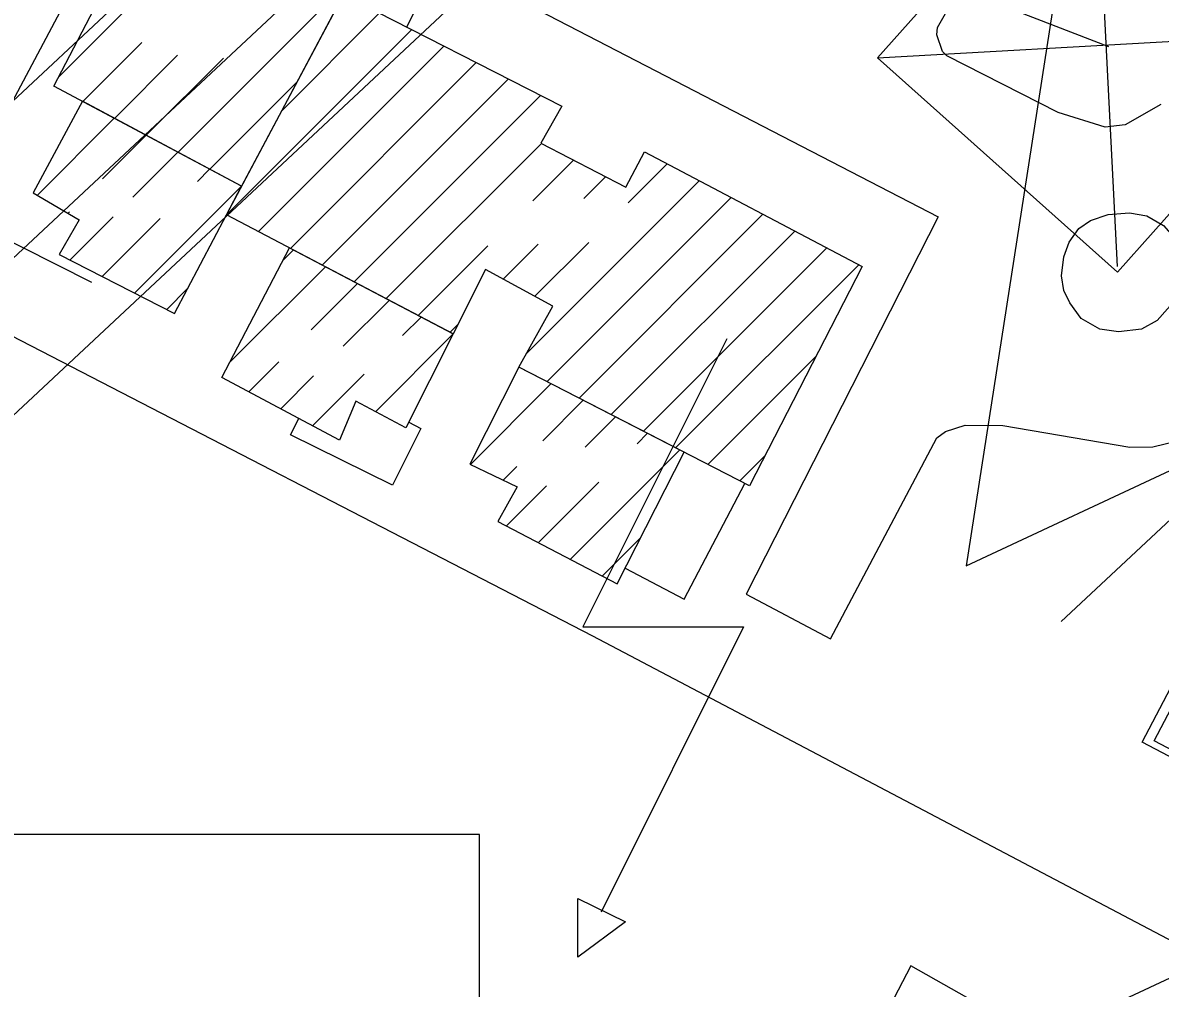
# Model space of a CAD drawing. Extents: x 417997 to 421451, y 4451742 to 4455216.
# Drawn here: x 419246.45 to 419295.97, y 4452603.49 to 4452645.52 of the extents above; entities that cross this region are included whole.
import ezdxf

# ---------------------------------------------------------------- set-up
doc = ezdxf.new("R2010")
doc.units = 0
for name, color, linetype in [('B_Betonzemin', 7, 'Continuous'), ('B_Resmi', 7, 'Continuous'), ('B_Spor_Tesisleri', 7, 'Continuous'), ('B_Tarama', 7, 'Continuous'), ('Hat_ENH', 7, 'Continuous'), ('LJ_SEMBOL', 7, 'Continuous'), ('S_Pilon', 7, 'Continuous'), ('S_Serare', 7, 'Continuous'), ('Sinir_Duvar_tek_tarafa_ait', 7, 'Continuous'), ('Sinir_Ist_Duvari', 7, 'Continuous'), ('Sinir_Parmaklik_bir_taraf', 7, 'Continuous'), ('Sinir_Tel_bir_taraf', 7, 'Continuous'), ('TA_ENH_154', 7, 'Continuous'), ('TA_ENH_KORUMA', 7, 'Continuous'), ('TA_ENH_TARAMA', 7, 'Continuous')]:
    doc.layers.add(name, color=color, linetype=linetype)

msp = doc.modelspace()

# ---------------------------------------------------------------- linework, layer by layer
at = {"layer": 'B_Betonzemin'}
for points in [[(419295.995, 4452641.963), (419294.445, 4452641.081), (419293.581, 4452640.97), (419291.536, 4452641.613), (419286.677, 4452644.084), (419286.495, 4452644.267), (419286.247, 4452644.995), (419286.271, 4452645.314), (419288.892, 4452649.907), (419289.029, 4452650.157), (419288.985, 4452650.431), (419288.691, 4452651.366), (419288.692, 4452651.434), (419288.693, 4452651.753), (419288.786, 4452652.231), (419293.644, 4452660.897), (419293.918, 4452661.033), (419294.715, 4452661.031), (419298.212, 4452658.948)], [(419263.174, 4452645.341), (419264.664, 4452648.275), (419286.308, 4452637.07), (419277.941, 4452620.649), (419281.624, 4452618.701), (419286.253, 4452627.457), (419286.619, 4452627.729), (419287.485, 4452628), (419289.125, 4452627.995), (419294.656, 4452627.044), (419295.658, 4452627.064), (419297.14, 4452627.424), (419297.733, 4452627.673), (419298.738, 4452628.603), (419301.96, 4452632.397), (419302.693, 4452633.534), (419302.9, 4452634.216), (419302.926, 4452635.014), (419302.768, 4452635.675), (419302.611, 4452636.176), (419300.684, 4452639.121), (419300.55, 4452639.942), (419300.826, 4452640.67), (419308.954, 4452649.823)], [(419292.038, 4452633.323), (419291.778, 4452633.87), (419291.677, 4452634.497), (419291.782, 4452635.328), (419292.012, 4452635.966), (419292.436, 4452636.556), (419292.938, 4452636.908), (419293.702, 4452637.168), (419294.636, 4452637.244), (419295.387, 4452637.117), (419296.115, 4452636.693), (419296.739, 4452635.985), (419296.998, 4452635.005), (419296.961, 4452634.162), (419296.628, 4452633.445), (419295.839, 4452632.559), (419295.155, 4452632.174), (419294.163, 4452632.063), (419293.344, 4452632.18), (419292.537, 4452632.649)], [(419292.537, 4452632.649), (419292.038, 4452633.323)]]:
    msp.add_lwpolyline(points, dxfattribs=at)
msp.add_lwpolyline([(419258.15, 4452552.667), (419267.248, 4452547.862), (419267.774, 4452548.838), (419268.795, 4452548.311), (419295.304, 4452598.708), (419285.118, 4452604.471)], close=True, dxfattribs=at)
at = {"layer": 'B_Resmi'}
for points in [[(419255.984, 4452638.406), (419247.814, 4452642.761), (419252.012, 4452650.844), (419253.678, 4452650.027), (419254.471, 4452651.49), (419261.134, 4452648.109), (419260.424, 4452646.747)], [(419255.319, 4452637.157), (419260.424, 4452646.747), (419269.922, 4452641.892), (419269.015, 4452640.271), (419272.706, 4452638.365), (419273.523, 4452639.896), (419282.998, 4452634.905), (419278.097, 4452625.359), (419268.058, 4452630.532), (419269.532, 4452633.188), (419266.607, 4452634.776), (419265.199, 4452631.984)], [(419249.056, 4452642.099), (419246.901, 4452638.114), (419248.904, 4452636.936), (419248.042, 4452635.427), (419253.061, 4452632.863), (419255.319, 4452637.157), (419255.984, 4452638.406)], [(419265.199, 4452631.984), (419263.134, 4452627.887), (419260.951, 4452629.043), (419260.246, 4452627.354), (419255.115, 4452630.076), (419258.073, 4452635.715)], [(419268.058, 4452630.532), (419265.925, 4452626.299), (419267.973, 4452625.323), (419267.134, 4452623.815), (419272.333, 4452621.093), (419275.25, 4452626.826)]]:
    msp.add_lwpolyline(points, close=True, dxfattribs=at)
at = {"layer": 'B_Spor_Tesisleri'}
msp.add_lwpolyline([(419314.253, 4452627.534), (419304.774, 4452609.498), (419295.704, 4452614.265), (419305.182, 4452632.301)], close=True, dxfattribs=at)
at = {"layer": 'B_Tarama'}
for p, q in [((419248.033, 4452643.183), (419255.711, 4452650.861)), ((419253.216, 4452639.881), (419260.796, 4452647.461)), ((419257.733, 4452641.692), (419261.988, 4452645.947)), ((419255.319, 4452637.157), (419263.392, 4452645.23)), ((419249.065, 4452642.094), (419251.633, 4452644.662)), ((419250.449, 4452641.357), (419253.197, 4452644.105)), ((419256.711, 4452636.428), (419264.796, 4452644.512)), ((419251.833, 4452640.619), (419255.195, 4452643.981)), ((419258.104, 4452635.699), (419266.199, 4452643.795)), ((419259.496, 4452634.97), (419267.603, 4452643.077)), ((419254.6, 4452639.144), (419258.398, 4452642.942)), ((419260.888, 4452634.241), (419269.007, 4452642.36)), ((419247.085, 4452638.006), (419250.44, 4452641.361)), ((419249.929, 4452638.73), (419251.824, 4452640.624)), ((419262.281, 4452633.512), (419269.031, 4452640.262)), ((419251.244, 4452637.923), (419253.207, 4452639.886)), ((419254.059, 4452638.616), (419254.591, 4452639.149)), ((419268.658, 4452637.768), (419270.43, 4452639.54)), ((419272.807, 4452637.674), (419274.509, 4452639.377)), ((419268.397, 4452631.143), (419275.899, 4452638.645)), ((419270.882, 4452637.871), (419271.829, 4452638.818)), ((419251.318, 4452633.754), (419255.975, 4452638.411)), ((419269.279, 4452629.903), (419277.288, 4452637.913)), ((419248.42, 4452637.22), (419248.494, 4452637.294)), ((419270.678, 4452629.182), (419278.678, 4452637.181)), ((419248.51, 4452635.188), (419250.394, 4452637.073)), ((419249.914, 4452634.471), (419252.441, 4452636.999)), ((419272.078, 4452628.46), (419280.067, 4452636.449)), ((419257.796, 4452635.186), (419258.238, 4452635.628)), ((419263.673, 4452632.783), (419266.695, 4452635.805)), ((419267.372, 4452634.361), (419268.899, 4452635.888)), ((419268.747, 4452633.615), (419271.093, 4452635.96)), ((419273.478, 4452627.739), (419281.457, 4452635.717)), ((419255.454, 4452630.723), (419259.63, 4452634.9)), ((419274.878, 4452627.018), (419282.846, 4452634.985)), ((419259.011, 4452632.159), (419261.023, 4452634.171)), ((419252.722, 4452633.037), (419253.63, 4452633.945)), ((419260.41, 4452631.437), (419262.415, 4452633.442)), ((419262.994, 4452631.899), (419263.808, 4452632.713)), ((419265.066, 4452632.054), (419265.407, 4452632.395)), ((419261.806, 4452628.59), (419265.198, 4452631.982)), ((419256.3, 4452629.448), (419257.61, 4452630.758)), ((419276.278, 4452626.296), (419281.005, 4452631.023)), ((419259.072, 4452627.977), (419261.32, 4452630.225)), ((419257.686, 4452628.713), (419259.118, 4452630.144)), ((419265.94, 4452626.292), (419269.458, 4452629.811)), ((419269.092, 4452627.323), (419270.858, 4452629.089)), ((419270.942, 4452627.052), (419272.258, 4452628.368)), ((419273.206, 4452627.195), (419273.658, 4452627.647)), ((419270.293, 4452622.161), (419275.058, 4452626.925)), ((419277.678, 4452625.575), (419278.766, 4452626.663)), ((419267.376, 4452625.608), (419267.971, 4452626.202)), ((419267.509, 4452623.619), (419269.256, 4452625.366)), ((419268.901, 4452622.89), (419271.532, 4452625.521)), ((419271.686, 4452621.432), (419273.355, 4452623.101))]:
    msp.add_line(p, q, dxfattribs=at)
at = {"layer": 'Hat_ENH'}
msp.add_lwpolyline([(419151.562, 4452699.368), (419293.722, 4452644.487)], dxfattribs=at)
at = {"layer": 'LJ_SEMBOL'}
msp.add_lwpolyline([(419236.338, 4452580.179), (419266.338, 4452580.179), (419266.338, 4452610.179), (419236.338, 4452610.179)], close=True, dxfattribs=at)
msp.add_lwpolyline([(419236.338, 4452580.179), (419266.338, 4452580.179), (419266.338, 4452610.179), (419236.338, 4452610.179)], close=True, dxfattribs=at)
at = {"layer": 'S_Pilon'}
for p, q in [((419293.112, 4452654.318), (419294.094, 4452634.915)), ((419283.662, 4452643.988), (419303.181, 4452645.1))]:
    msp.add_line(p, q, dxfattribs=at)
msp.add_lwpolyline([(419292.982, 4452654.435), (419303.429, 4452645.115), (419294.108, 4452634.668), (419283.662, 4452643.988), (419292.982, 4452654.435)], dxfattribs=at)
at = {"layer": 'S_Serare'}
msp.add_lwpolyline([(419277.101, 4452631.76), (419270.836, 4452619.23), (419277.836, 4452619.23), (419271.641, 4452606.805)], dxfattribs=at)
msp.add_lwpolyline([(419270.626, 4452607.4), (419272.691, 4452606.385), (419270.626, 4452604.845), (419270.626, 4452606.385)], close=True, dxfattribs=at)
at = {"layer": 'Sinir_Duvar_tek_tarafa_ait'}
for points in [[(419249.459, 4452634.213), (419243.378, 4452637.281)], [(419263.261, 4452628.137), (419263.783, 4452627.862), (419262.546, 4452625.385), (419258.114, 4452627.584), (419258.48, 4452628.291)]]:
    msp.add_lwpolyline(points, dxfattribs=at)
at = {"layer": 'Sinir_Ist_Duvari'}
for points in [[(419243.378, 4452637.281), (419246.126, 4452642.304), (419250.684, 4452650.896), (419251.766, 4452650.371)], [(419272.68, 4452621.774), (419275.247, 4452620.423), (419277.884, 4452625.469)]]:
    msp.add_lwpolyline(points, dxfattribs=at)
at = {"layer": 'Sinir_Parmaklik_bir_taraf'}
msp.add_lwpolyline([(419314.73, 4452627.623), (419304.993, 4452609.053), (419295.181, 4452614.198), (419304.918, 4452632.768)], close=True, dxfattribs=at)
at = {"layer": 'Sinir_Tel_bir_taraf'}
msp.add_lwpolyline([(419213.059, 4452572.11), (419218.594, 4452582.654), (419214.893, 4452584.555), (419223.248, 4452600.296), (419226.722, 4452598.51), (419238.236, 4452620.406), (419244.622, 4452632.581), (419271.258, 4452618.838), (419306.88, 4452600.073)], dxfattribs=at)
at = {"layer": 'TA_ENH_154'}
msp.add_lwpolyline([(421244.229, 4452871.733), (420603.453, 4452866.932), (420104.111, 4452747.147), (419709.07, 4452649.72), (419353.297, 4452559.565), (419284.532, 4452601.288), (419287.681, 4452599.871), (419484.079, 4452691.722), (419833.947, 4454863.938), (419862.826, 4455014.236)], dxfattribs=at)
msp.add_lwpolyline([(421244.229, 4452871.733), (420603.453, 4452866.932), (420104.111, 4452747.147), (419709.07, 4452649.72), (419353.297, 4452559.565), (419284.532, 4452601.288), (419287.681, 4452599.871), (419484.079, 4452691.722), (419833.947, 4454863.938), (419862.826, 4455014.236)], dxfattribs=at)
at = {"layer": 'TA_ENH_KORUMA'}
for p, q in [((419287.522, 4452621.877), (419466.015, 4452705.355)), ((419287.522, 4452621.877), (419466.015, 4452705.355)), ((419295.752, 4452674.834), (419287.522, 4452621.877)), ((419295.752, 4452674.834), (419287.522, 4452621.877))]:
    msp.add_line(p, q, dxfattribs=at)
at = {"layer": 'TA_ENH_TARAMA'}
for p, q in [((419205.077, 4452603.84), (419285.724, 4452679.211)), ((419205.077, 4452603.84), (419285.724, 4452679.211)), ((419209.292, 4452600.935), (419290.716, 4452677.032)), ((419209.292, 4452600.935), (419290.716, 4452677.032)), ((419213.508, 4452598.03), (419295.709, 4452674.853)), ((419213.508, 4452598.03), (419295.709, 4452674.853)), ((419291.664, 4452619.462), (419300.986, 4452628.174)), ((419291.664, 4452619.462), (419300.986, 4452628.174))]:
    msp.add_line(p, q, dxfattribs=at)

doc.saveas('drawing.dxf')
